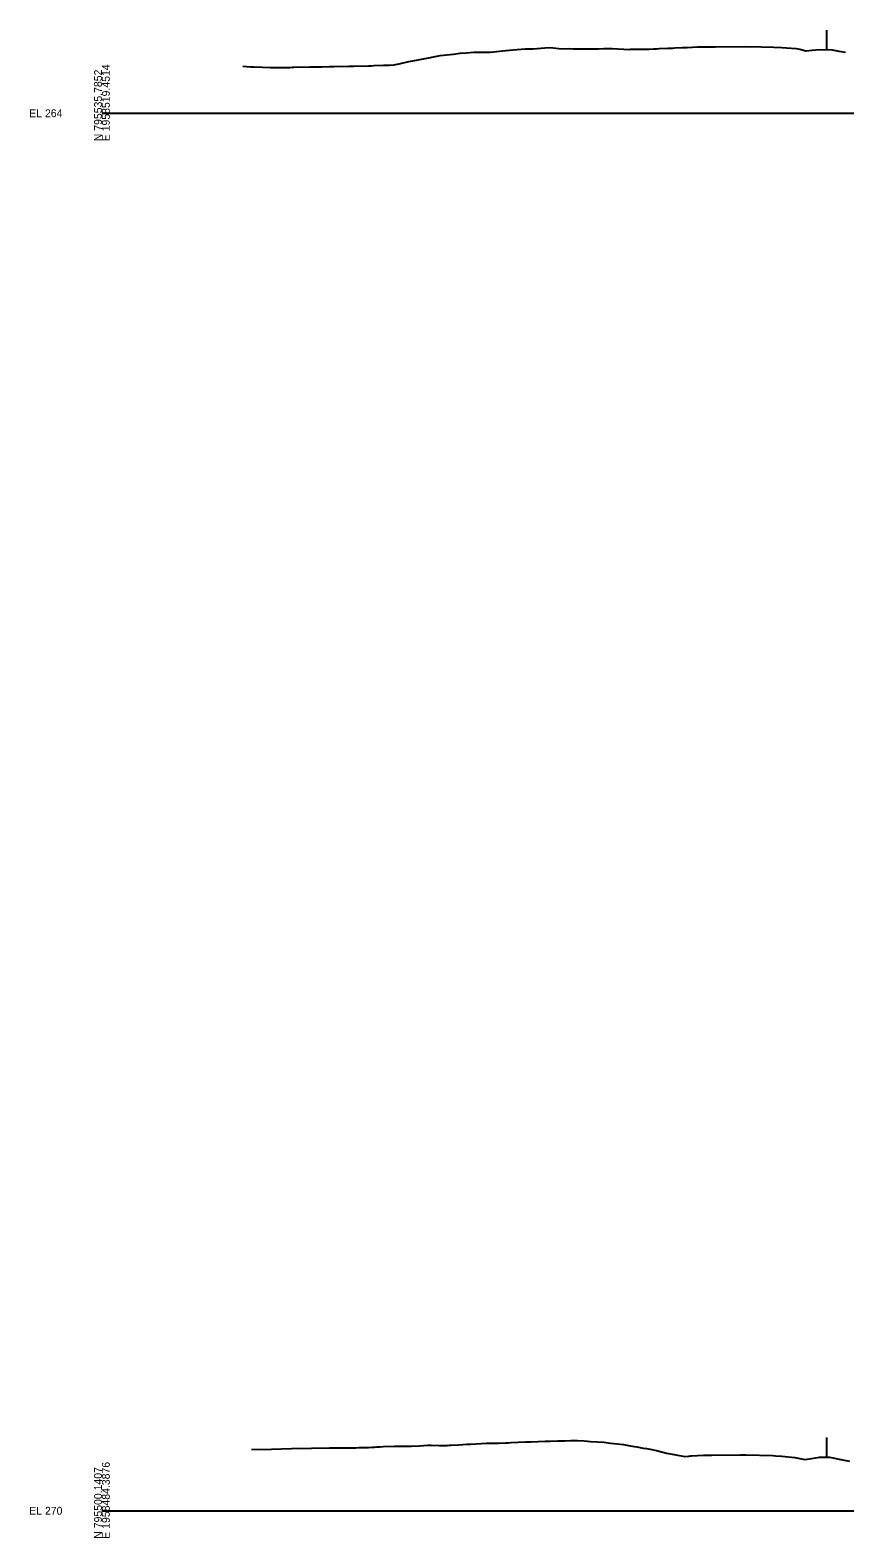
# Model space of a CAD drawing. Extents: x -4026 to 9638, y -10 to 19609.
# Drawn here: x -2026 to -1734, y 7990 to 8530 of the extents above; entities that cross this region are included whole.
import ezdxf

# ---------------------------------------------------------------- set-up
doc = ezdxf.new("R2010")
doc.units = 0
for name, color, linetype in [('Default', 7, 'Continuous'), ('RD_EX_Fence_Other', 7, 'Continuous'), ('RD_GPK_XS_Cell', 7, 'Continuous'), ('RD_XS_ExGround', 7, 'Continuous')]:
    doc.layers.add(name, color=color, linetype=linetype)

msp = doc.modelspace()

# ---------------------------------------------------------------- linework, layer by layer
at = {"layer": 'RD_EX_Fence_Other'}
for p, q in [((-1740.76, 8529.73), (-1740.76, 8522.73)), ((-1740.75, 8026.19), (-1740.75, 8019.19))]:
    msp.add_line(p, q, dxfattribs=at)
at = {"layer": 'RD_GPK_XS_Cell'}
for p, q in [((-2000, 8500), (-1650, 8500)), ((-2000, 8000), (-1650, 8000))]:
    msp.add_line(p, q, dxfattribs=at)
at = {"layer": 'RD_XS_ExGround'}
for points in [[(-1949.63, 8516.84), (-1946.7, 8516.57), (-1946.09, 8516.6), (-1945.48, 8516.57), (-1942.56, 8516.51), (-1939.68, 8516.32), (-1938.35, 8516.33), (-1932.67, 8516.42), (-1931.95, 8516.44), (-1931.22, 8516.45), (-1925.66, 8516.55), (-1924.88, 8516.56), (-1924.09, 8516.57), (-1921.34, 8516.61), (-1918.64, 8516.67), (-1916.96, 8516.71), (-1911.63, 8516.83), (-1909.83, 8516.88), (-1904.62, 8517), (-1903.66, 8517.02), (-1902.7, 8517.05), (-1899.26, 8517.17), (-1898.75, 8517.18), (-1898.06, 8517.2), (-1897.08, 8517.24), (-1895.43, 8517.28), (-1894.39, 8517.51), (-1893.68, 8517.67), (-1892.23, 8518), (-1891.09, 8518.27), (-1890.17, 8518.48), (-1889.41, 8518.67), (-1888.77, 8518.81), (-1884.32, 8519.62), (-1882.98, 8519.85), (-1881.31, 8520.2), (-1878.92, 8520.68), (-1876.56, 8520.96), (-1875.38, 8521.08), (-1874.18, 8521.17), (-1871.84, 8521.48), (-1869.55, 8521.66), (-1867.05, 8521.84), (-1862.53, 8521.84), (-1861.24, 8521.86), (-1859.92, 8521.99), (-1857.7, 8522.21), (-1855.52, 8522.46), (-1852.79, 8522.66), (-1848.51, 8523.02), (-1845.66, 8523.02), (-1841.49, 8523.36), (-1840.02, 8523.54), (-1838.53, 8523.45), (-1836.49, 8523.15), (-1834.48, 8523.1), (-1832.95, 8523.11), (-1831.4, 8523.1), (-1827.46, 8523.02), (-1824.27, 8523.05), (-1822.34, 8523.09), (-1820.45, 8523.12), (-1817.4, 8523.19), (-1811.25, 8522.85), (-1810.91, 8522.87), (-1810.51, 8522.88), (-1810.02, 8522.89), (-1809.39, 8522.89), (-1808.19, 8522.9), (-1806.03, 8522.93), (-1805.12, 8522.93), (-1804.16, 8522.93), (-1802.57, 8523.01), (-1801.5, 8523.04), (-1800.62, 8523.12), (-1797.44, 8523.25), (-1796.66, 8523.27), (-1796.09, 8523.32), (-1795.65, 8523.33), (-1795.02, 8523.36), (-1792.4, 8523.48), (-1790.52, 8523.58), (-1788.62, 8523.65), (-1786.99, 8523.71), (-1784.09, 8523.73), (-1783, 8523.73), (-1780.48, 8523.73), (-1769.95, 8523.89), (-1764.09, 8523.75), (-1759.53, 8523.64), (-1756.67, 8523.47), (-1755.04, 8523.37), (-1751.63, 8523.15), (-1750.31, 8522.92), (-1748.1, 8522.31), (-1745.84, 8522.63), (-1743.3, 8522.82), (-1738.71, 8522.66), (-1736.29, 8522.25), (-1733.95, 8521.88)], [(-1946.5, 8021.86), (-1939.27, 8022.07), (-1935.9, 8022.12), (-1932.14, 8022.22), (-1925.01, 8022.35), (-1918.55, 8022.52), (-1917.26, 8022.52), (-1916.94, 8022.53), (-1916.46, 8022.53), (-1909.15, 8022.55), (-1908.07, 8022.6), (-1907, 8022.61), (-1905.93, 8022.6), (-1905.54, 8022.61), (-1904.58, 8022.65), (-1903.38, 8022.7), (-1902.43, 8022.81), (-1901.67, 8022.83), (-1901.04, 8022.88), (-1900.52, 8022.89), (-1899.35, 8022.99), (-1895.34, 8023.08), (-1894.87, 8023.08), (-1894.44, 8023.08), (-1890.5, 8023.07), (-1889.36, 8023.08), (-1886.4, 8023.21), (-1883.48, 8023.47), (-1882.86, 8023.49), (-1882.23, 8023.46), (-1879.33, 8023.31), (-1876.47, 8023.4), (-1875.79, 8023.45), (-1875.1, 8023.5), (-1872.25, 8023.62), (-1869.46, 8023.79), (-1868.72, 8023.86), (-1867.97, 8023.84), (-1862.44, 8024.18), (-1861.65, 8024.24), (-1860.84, 8024.24), (-1858.11, 8024.14), (-1855.43, 8024.29), (-1854.58, 8024.35), (-1853.71, 8024.38), (-1851.04, 8024.5), (-1848.42, 8024.64), (-1846.58, 8024.68), (-1841.4, 8024.84), (-1840.43, 8024.91), (-1839.45, 8024.95), (-1836.9, 8025.01), (-1834.39, 8025.05), (-1832.32, 8025.09), (-1829.83, 8025.12), (-1827.38, 8025), (-1826.29, 8024.87), (-1825.19, 8024.81), (-1820.36, 8024.49), (-1818.06, 8024.24), (-1815.68, 8023.95), (-1813.35, 8023.67), (-1812.15, 8023.49), (-1810.93, 8023.27), (-1808.61, 8022.89), (-1806.33, 8022.45), (-1805.08, 8022.25), (-1803.8, 8022), (-1801.54, 8021.52), (-1799.32, 8020.97), (-1798.01, 8020.66), (-1795.29, 8020.1), (-1794.07, 8019.87), (-1791.4, 8019.41), (-1790.03, 8019.58), (-1789.4, 8019.65), (-1789.02, 8019.69), (-1784.75, 8019.9), (-1784.01, 8019.9), (-1782.7, 8019.89), (-1781.79, 8019.9), (-1771.46, 8020.04), (-1770.41, 8020.06), (-1769.61, 8020.03), (-1759.98, 8019.75), (-1758.93, 8019.66), (-1756.71, 8019.49), (-1752.04, 8019.08), (-1750.22, 8018.68), (-1748.51, 8018.29), (-1746.76, 8018.61), (-1743.21, 8019.22), (-1739.63, 8019.18), (-1737.9, 8018.86), (-1736.2, 8018.46), (-1734.36, 8018.09), (-1732.5, 8017.75)]]:
    msp.add_lwpolyline(points, dxfattribs=at)

# ---------------------------------------------------------------- texts
at = {"layer": 'Default'}
for p in [(-2000, 8500), (-2000, 8000)]:
    msp.add_text('-', height=0.0001, dxfattribs=at).set_placement(p)
at = {"layer": 'RD_GPK_XS_Cell'}
for s, p in [('N 795535.7852', (-2000, 8490)), ('E 1958519.4514', (-1997.2, 8490)), ('E 1958484.3876', (-1997.2, 7990)), ('N 795500.1407', (-2000, 7990))]:
    msp.add_text(s, height=2.8, rotation=90, dxfattribs=at).set_placement(p)
for s, p in [('EL 264', (-2026, 8498.6)), ('EL 270', (-2026, 7998.6))]:
    msp.add_text(s, height=2.8, dxfattribs=at).set_placement(p)

doc.saveas('drawing.dxf')
